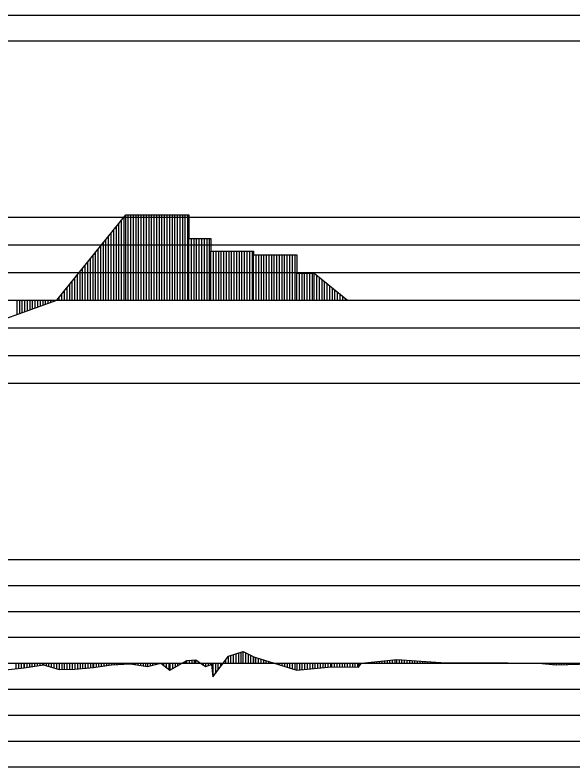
# Model space of a CAD drawing. Extents: x 2 to 10148, y 0 to 380.
# Drawn here: x 8556.4 to 8610.3, y 232 to 304.5 of the extents above; entities that cross this region are included whole.
import ezdxf

# ---------------------------------------------------------------- set-up
doc = ezdxf.new("R2010")
doc.units = 0
for name, color, linetype in [('POSUN_CARA', 7, 'Continuous'), ('POSUN_RASTR', 7, 'Continuous'), ('ZRYCHL_CARA', 7, 'Continuous'), ('ZRYCHL_RASTR', 7, 'Continuous')]:
    doc.layers.add(name, color=color, linetype=linetype)

msp = doc.modelspace()

# ---------------------------------------------------------------- linework, layer by layer
at = {"layer": 'POSUN_CARA'}
for p, q in [((8577.019, 242.669), (8578.452, 243.133)), ((8577.769, 242), (8577.769, 242.912)), ((8578.019, 242), (8578.019, 242.993)), ((8578.269, 242), (8578.269, 243.074)), ((8578.452, 243.133), (8579.464, 242.626)), ((8578.452, 242), (8578.452, 243.133)), ((8578.702, 242), (8578.702, 243.008)), ((8578.952, 242), (8578.952, 242.883)), ((8571.379, 241.331), (8573.018, 242.256)), ((8572.879, 242), (8572.879, 242.178)), ((8573.018, 242.256), (8573.885, 242.32)), ((8573.018, 242), (8573.018, 242.256)), ((8573.268, 242), (8573.268, 242.274)), ((8573.518, 242), (8573.518, 242.293)), ((8573.768, 242), (8573.768, 242.311)), ((8573.885, 242.32), (8574.333, 241.999)), ((8573.885, 242), (8573.885, 242.32)), ((8575.519, 240.695), (8577.019, 242.669)), ((8576.769, 242), (8576.769, 242.339)), ((8577.019, 242), (8577.019, 242.669)), ((8577.019, 242), (8577.019, 242.668)), ((8577.269, 242), (8577.269, 242.75)), ((8577.519, 242), (8577.519, 242.831)), ((8579.202, 242), (8579.202, 242.758)), ((8579.452, 242), (8579.452, 242.633)), ((8579.464, 242.626), (8579.677, 242.569)), ((8579.464, 242), (8579.464, 242.626)), ((8579.677, 242.569), (8583.622, 241.345)), ((8579.677, 242), (8579.677, 242.569)), ((8579.927, 242), (8579.927, 242.491)), ((8580.177, 242), (8580.177, 242.414)), ((8580.427, 242), (8580.427, 242.336)), ((8580.677, 242), (8580.677, 242.258)), ((8580.927, 242), (8580.927, 242.181)), ((8589.855, 241.999), (8593.268, 242.346)), ((8591.355, 242), (8591.355, 242.151)), ((8591.605, 242), (8591.605, 242.177)), ((8591.855, 242), (8591.855, 242.202)), ((8592.105, 242), (8592.105, 242.228)), ((8592.355, 242), (8592.355, 242.253)), ((8592.605, 242), (8592.605, 242.279)), ((8592.855, 242), (8592.855, 242.304)), ((8593.105, 242), (8593.105, 242.33)), ((8593.268, 242.346), (8597.51, 242.083)), ((8593.268, 242), (8593.268, 242.346)), ((8593.518, 242), (8593.518, 242.331)), ((8593.768, 242), (8593.768, 242.315)), ((8594.018, 242), (8594.018, 242.3)), ((8594.268, 242), (8594.268, 242.284)), ((8594.518, 242), (8594.518, 242.269)), ((8594.768, 242), (8594.768, 242.253)), ((8595.018, 242), (8595.018, 242.238)), ((8595.268, 242), (8595.268, 242.222)), ((8595.518, 242), (8595.518, 242.207)), ((8595.768, 242), (8595.768, 242.191)), ((8596.018, 242), (8596.018, 242.176)), ((8596.268, 242), (8596.268, 242.16)), ((8555.527, 241.375), (8557.326, 241.544)), ((8556.527, 242), (8556.527, 241.469)), ((8556.777, 242), (8556.777, 241.493)), ((8557.027, 242), (8557.027, 241.516)), ((8557.277, 242), (8557.277, 241.539)), ((8557.326, 242), (8557.326, 241.544)), ((8557.326, 241.544), (8559.186, 241.849)), ((8557.576, 242), (8557.576, 241.585)), ((8557.826, 242), (8557.826, 241.626)), ((8558.076, 242), (8558.076, 241.667)), ((8558.326, 242), (8558.326, 241.708)), ((8558.576, 242), (8558.576, 241.749)), ((8558.826, 242), (8558.826, 241.79)), ((8559.076, 242), (8559.076, 241.831)), ((8559.186, 242), (8559.186, 241.849)), ((8559.186, 241.849), (8560.696, 241.395)), ((8559.436, 242), (8559.436, 241.774)), ((8559.686, 242), (8559.686, 241.699)), ((8559.936, 242), (8559.936, 241.624)), ((8560.186, 242), (8560.186, 241.549)), ((8560.436, 242), (8560.436, 241.474)), ((8560.686, 242), (8560.686, 241.398)), ((8560.696, 242), (8560.696, 241.395)), ((8560.946, 242), (8560.946, 241.399)), ((8561.196, 242), (8561.196, 241.402)), ((8561.446, 242), (8561.446, 241.405)), ((8561.696, 242), (8561.696, 241.408)), ((8561.946, 242), (8561.946, 241.412)), ((8562.196, 242), (8562.196, 241.415)), ((8562.209, 242), (8562.209, 241.415)), ((8562.209, 241.415), (8564.004, 241.603)), ((8562.459, 242), (8562.459, 241.441)), ((8562.709, 242), (8562.709, 241.467)), ((8562.959, 242), (8562.959, 241.494)), ((8563.209, 242), (8563.209, 241.52)), ((8563.459, 242), (8563.459, 241.546)), ((8563.709, 242), (8563.709, 241.572)), ((8563.959, 242), (8563.959, 241.598)), ((8564.004, 242), (8564.004, 241.603)), ((8564.004, 241.603), (8565.745, 241.845)), ((8564.254, 242), (8564.254, 241.638)), ((8564.504, 242), (8564.504, 241.672)), ((8564.754, 242), (8564.754, 241.707)), ((8565.004, 242), (8565.004, 241.742)), ((8565.254, 242), (8565.254, 241.777)), ((8565.504, 242), (8565.504, 241.811)), ((8565.745, 242), (8565.745, 241.845)), ((8565.745, 241.845), (8567.542, 241.955)), ((8565.995, 242), (8565.995, 241.86)), ((8566.245, 242), (8566.245, 241.876)), ((8566.495, 242), (8566.495, 241.891)), ((8566.745, 242), (8566.745, 241.906)), ((8566.995, 242), (8566.995, 241.922)), ((8567.245, 242), (8567.245, 241.937)), ((8567.495, 242), (8567.495, 241.952)), ((8567.542, 242), (8567.542, 241.955)), ((8567.542, 241.955), (8569.214, 241.672)), ((8567.792, 242), (8567.792, 241.913)), ((8568.042, 242), (8568.042, 241.87)), ((8568.292, 242), (8568.292, 241.828)), ((8568.542, 242), (8568.542, 241.786)), ((8568.792, 242), (8568.792, 241.743)), ((8569.042, 242), (8569.042, 241.701)), ((8569.214, 242), (8569.214, 241.672)), ((8569.214, 241.672), (8570.515, 241.999)), ((8569.464, 242), (8569.464, 241.735)), ((8569.714, 242), (8569.714, 241.798)), ((8569.964, 242), (8569.964, 241.861)), ((8570.214, 242), (8570.214, 241.923)), ((8570.464, 242), (8570.464, 241.986)), ((8570.515, 242), (8570.515, 241.999)), ((8570.515, 241.999), (8571.379, 241.331)), ((8570.765, 242), (8570.765, 241.806)), ((8571.015, 242), (8571.015, 241.613)), ((8571.265, 242), (8571.265, 241.419)), ((8571.379, 242), (8571.379, 241.331)), ((8571.629, 242), (8571.629, 241.472)), ((8571.879, 242), (8571.879, 241.613)), ((8572.129, 242), (8572.129, 241.754)), ((8572.379, 242), (8572.379, 241.895)), ((8572.629, 242), (8572.629, 242.037)), ((8574.135, 242), (8574.135, 242.141)), ((8574.333, 242), (8574.333, 241.999)), ((8574.333, 241.999), (8574.811, 241.698)), ((8574.583, 242), (8574.583, 241.842)), ((8574.811, 242), (8574.811, 241.698)), ((8574.811, 241.698), (8575.406, 241.872)), ((8575.061, 242), (8575.061, 241.771)), ((8575.311, 242), (8575.311, 241.844)), ((8575.406, 242), (8575.406, 241.872)), ((8575.406, 241.872), (8575.519, 240.695)), ((8575.519, 242), (8575.519, 240.695)), ((8575.769, 242), (8575.769, 241.023)), ((8576.019, 242), (8576.019, 241.352)), ((8576.269, 242), (8576.269, 241.681)), ((8576.519, 242), (8576.519, 242.01)), ((8581.177, 242), (8581.177, 242.103)), ((8581.427, 242), (8581.427, 242.026)), ((8581.677, 242), (8581.677, 241.948)), ((8581.927, 242), (8581.927, 241.871)), ((8582.177, 242), (8582.177, 241.793)), ((8582.427, 242), (8582.427, 241.715)), ((8582.677, 242), (8582.677, 241.638)), ((8582.927, 242), (8582.927, 241.56)), ((8583.177, 242), (8583.177, 241.483)), ((8583.427, 242), (8583.427, 241.405)), ((8583.622, 242), (8583.622, 241.345)), ((8583.622, 241.345), (8586.982, 241.64)), ((8583.872, 242), (8583.872, 241.367)), ((8584.122, 242), (8584.122, 241.388)), ((8584.372, 242), (8584.372, 241.41)), ((8584.622, 242), (8584.622, 241.432)), ((8584.872, 242), (8584.872, 241.454)), ((8585.122, 242), (8585.122, 241.476)), ((8585.372, 242), (8585.372, 241.498)), ((8585.622, 242), (8585.622, 241.52)), ((8585.872, 242), (8585.872, 241.542)), ((8586.122, 242), (8586.122, 241.564)), ((8586.372, 242), (8586.372, 241.586)), ((8586.622, 242), (8586.622, 241.608)), ((8586.872, 242), (8586.872, 241.63)), ((8586.982, 242), (8586.982, 241.64)), ((8586.982, 241.64), (8589.589, 241.638)), ((8587.232, 242), (8587.232, 241.639)), ((8587.482, 242), (8587.482, 241.639)), ((8587.732, 242), (8587.732, 241.639)), ((8587.982, 242), (8587.982, 241.639)), ((8588.232, 242), (8588.232, 241.639)), ((8588.482, 242), (8588.482, 241.639)), ((8588.732, 242), (8588.732, 241.638)), ((8588.982, 242), (8588.982, 241.638)), ((8589.232, 242), (8589.232, 241.638)), ((8589.482, 242), (8589.482, 241.638)), ((8589.589, 242), (8589.589, 241.638)), ((8589.589, 241.638), (8589.855, 241.999)), ((8589.839, 242), (8589.839, 241.977)), ((8589.855, 242), (8589.855, 241.999)), ((8590.105, 242), (8590.105, 242.024)), ((8590.355, 242), (8590.355, 242.05)), ((8590.605, 242), (8590.605, 242.075)), ((8590.855, 242), (8590.855, 242.101)), ((8591.105, 242), (8591.105, 242.126)), ((8596.518, 242), (8596.518, 242.145)), ((8596.768, 242), (8596.768, 242.129)), ((8597.018, 242), (8597.018, 242.114)), ((8597.268, 242), (8597.268, 242.098)), ((8597.51, 242.083), (8604.001, 242.052)), ((8597.51, 242), (8597.51, 242.083)), ((8597.76, 242), (8597.76, 242.082)), ((8598.01, 242), (8598.01, 242.081)), ((8598.26, 242), (8598.26, 242.079)), ((8598.51, 242), (8598.51, 242.078)), ((8598.76, 242), (8598.76, 242.077)), ((8599.01, 242), (8599.01, 242.076)), ((8599.26, 242), (8599.26, 242.075)), ((8599.51, 242), (8599.51, 242.073)), ((8599.76, 242), (8599.76, 242.072)), ((8600.01, 242), (8600.01, 242.071)), ((8600.26, 242), (8600.26, 242.07)), ((8600.51, 242), (8600.51, 242.069)), ((8600.76, 242), (8600.76, 242.068)), ((8601.01, 242), (8601.01, 242.066)), ((8601.26, 242), (8601.26, 242.065)), ((8601.51, 242), (8601.51, 242.064)), ((8601.76, 242), (8601.76, 242.063)), ((8602.01, 242), (8602.01, 242.062)), ((8602.26, 242), (8602.26, 242.06)), ((8602.51, 242), (8602.51, 242.059)), ((8602.76, 242), (8602.76, 242.058)), ((8603.01, 242), (8603.01, 242.057)), ((8603.26, 242), (8603.26, 242.056)), ((8603.51, 242), (8603.51, 242.054)), ((8603.76, 242), (8603.76, 242.053)), ((8604.001, 242.052), (8606.927, 242.001)), ((8604.001, 242), (8604.001, 242.052)), ((8604.251, 242), (8604.251, 242.048)), ((8604.501, 242), (8604.501, 242.043)), ((8604.751, 242), (8604.751, 242.039)), ((8605.001, 242), (8605.001, 242.035)), ((8605.251, 242), (8605.251, 242.03)), ((8605.501, 242), (8605.501, 242.026)), ((8605.751, 242), (8605.751, 242.022)), ((8606.001, 242), (8606.001, 242.017)), ((8606.251, 242), (8606.251, 242.013)), ((8606.501, 242), (8606.501, 242.009)), ((8606.751, 242), (8606.751, 242.004)), ((8606.927, 242.001), (8608.636, 241.861)), ((8606.927, 242), (8606.927, 242.001)), ((8607.177, 242), (8607.177, 241.981)), ((8607.427, 242), (8607.427, 241.96)), ((8607.677, 242), (8607.677, 241.939)), ((8607.927, 242), (8607.927, 241.919)), ((8608.177, 242), (8608.177, 241.898)), ((8608.427, 242), (8608.427, 241.878)), ((8608.636, 242), (8608.636, 241.861)), ((8608.636, 241.861), (8613.138, 241.988)), ((8608.886, 242), (8608.886, 241.868)), ((8609.136, 242), (8609.136, 241.875)), ((8609.386, 242), (8609.386, 241.882)), ((8609.636, 242), (8609.636, 241.889)), ((8609.886, 242), (8609.886, 241.896)), ((8610.136, 242), (8610.136, 241.903)), ((8560.696, 241.395), (8562.209, 241.415))]:
    msp.add_line(p, q, dxfattribs=at)
at = {"layer": 'POSUN_RASTR'}
for p, q in [((8512, 252), (8708, 252)), ((8512, 249.5), (8708, 249.5)), ((8512, 247), (8708, 247)), ((8512, 244.5), (8708, 244.5)), ((8072.18, 242), (9138.147, 242)), ((8512, 239.5), (8708, 239.5)), ((8512, 237), (8708, 237)), ((8512, 234.5), (8708, 234.5)), ((8512, 232), (8708, 232))]:
    msp.add_line(p, q, dxfattribs=at)
at = {"layer": 'ZRYCHL_CARA'}
for p, q in [((8560.465, 277), (8567.116, 285.224)), ((8566.965, 277), (8566.965, 285.037)), ((8567.116, 277), (8567.116, 285.224)), ((8567.116, 285.224), (8573.211, 285.224)), ((8567.366, 277), (8567.366, 285.224)), ((8567.616, 277), (8567.616, 285.224)), ((8567.866, 277), (8567.866, 285.224)), ((8568.116, 277), (8568.116, 285.224)), ((8568.366, 277), (8568.366, 285.224)), ((8568.616, 277), (8568.616, 285.224)), ((8568.866, 277), (8568.866, 285.224)), ((8569.116, 277), (8569.116, 285.224)), ((8569.366, 277), (8569.366, 285.224)), ((8569.616, 277), (8569.616, 285.224)), ((8569.866, 277), (8569.866, 285.224)), ((8570.116, 277), (8570.116, 285.224)), ((8570.366, 277), (8570.366, 285.224)), ((8570.616, 277), (8570.616, 285.224)), ((8570.866, 277), (8570.866, 285.224)), ((8571.116, 277), (8571.116, 285.224)), ((8571.366, 277), (8571.366, 285.224)), ((8571.616, 277), (8571.616, 285.224)), ((8571.866, 277), (8571.866, 285.224)), ((8572.116, 277), (8572.116, 285.224)), ((8572.366, 277), (8572.366, 285.224)), ((8572.616, 277), (8572.616, 285.224)), ((8572.866, 277), (8572.866, 285.224)), ((8573.116, 277), (8573.116, 285.224)), ((8573.211, 285.224), (8573.211, 282.969)), ((8566.465, 277), (8566.465, 284.419)), ((8566.715, 277), (8566.715, 284.728)), ((8565.715, 277), (8565.715, 283.491)), ((8565.965, 277), (8565.965, 283.801)), ((8566.215, 277), (8566.215, 284.11)), ((8565.215, 277), (8565.215, 282.873)), ((8565.465, 277), (8565.465, 283.182)), ((8573.211, 277), (8573.211, 282.969)), ((8573.211, 282.969), (8575.335, 282.969)), ((8573.461, 277), (8573.461, 282.969)), ((8573.711, 277), (8573.711, 282.969)), ((8573.961, 277), (8573.961, 282.969)), ((8574.211, 277), (8574.211, 282.969)), ((8574.461, 277), (8574.461, 282.969)), ((8574.711, 277), (8574.711, 282.969)), ((8574.961, 277), (8574.961, 282.969)), ((8575.211, 277), (8575.211, 282.969)), ((8575.335, 282.969), (8575.335, 281.741)), ((8564.715, 277), (8564.715, 282.255)), ((8564.965, 277), (8564.965, 282.564)), ((8563.965, 277), (8563.965, 281.328)), ((8564.215, 277), (8564.215, 281.637)), ((8564.465, 277), (8564.465, 281.946)), ((8575.335, 277), (8575.335, 281.741)), ((8575.335, 281.741), (8579.451, 281.741)), ((8575.585, 277), (8575.585, 281.741)), ((8575.835, 277), (8575.835, 281.741)), ((8576.085, 277), (8576.085, 281.741)), ((8576.335, 277), (8576.335, 281.741)), ((8576.585, 277), (8576.585, 281.741)), ((8576.835, 277), (8576.835, 281.741)), ((8577.085, 277), (8577.085, 281.741)), ((8577.335, 277), (8577.335, 281.741)), ((8577.585, 277), (8577.585, 281.741)), ((8577.835, 277), (8577.835, 281.741)), ((8578.085, 277), (8578.085, 281.741)), ((8578.335, 277), (8578.335, 281.741)), ((8578.585, 277), (8578.585, 281.741)), ((8578.835, 277), (8578.835, 281.741)), ((8579.085, 277), (8579.085, 281.741)), ((8579.335, 277), (8579.335, 281.741)), ((8579.451, 281.741), (8579.451, 281.387)), ((8579.451, 277), (8579.451, 281.387)), ((8579.451, 281.387), (8583.63, 281.387)), ((8579.701, 277), (8579.701, 281.387)), ((8579.951, 277), (8579.951, 281.387)), ((8580.201, 277), (8580.201, 281.387)), ((8580.451, 277), (8580.451, 281.387)), ((8580.701, 277), (8580.701, 281.387)), ((8580.951, 277), (8580.951, 281.387)), ((8581.201, 277), (8581.201, 281.387)), ((8581.451, 277), (8581.451, 281.387)), ((8581.701, 277), (8581.701, 281.387)), ((8581.951, 277), (8581.951, 281.387)), ((8582.201, 277), (8582.201, 281.387)), ((8582.451, 277), (8582.451, 281.387)), ((8582.701, 277), (8582.701, 281.387)), ((8582.951, 277), (8582.951, 281.387)), ((8583.201, 277), (8583.201, 281.387)), ((8583.451, 277), (8583.451, 281.387)), ((8583.63, 281.387), (8583.63, 279.601)), ((8563.465, 277), (8563.465, 280.709)), ((8563.715, 277), (8563.715, 281.019)), ((8562.965, 277), (8562.965, 280.091)), ((8563.215, 277), (8563.215, 280.4)), ((8562.215, 277), (8562.215, 279.164)), ((8562.465, 277), (8562.465, 279.473)), ((8562.715, 277), (8562.715, 279.782)), ((8583.63, 277), (8583.63, 279.601)), ((8583.63, 279.601), (8585.304, 279.601)), ((8583.88, 277), (8583.88, 279.601)), ((8584.13, 277), (8584.13, 279.601)), ((8584.38, 277), (8584.38, 279.601)), ((8584.63, 277), (8584.63, 279.601)), ((8584.88, 277), (8584.88, 279.601)), ((8585.13, 277), (8585.13, 279.601)), ((8585.304, 277), (8585.304, 279.601)), ((8585.304, 279.601), (8588.504, 277)), ((8585.554, 277), (8585.554, 279.398)), ((8585.804, 277), (8585.804, 279.195)), ((8561.715, 277), (8561.715, 278.546)), ((8561.965, 277), (8561.965, 278.855)), ((8586.054, 277), (8586.054, 278.992)), ((8586.304, 277), (8586.304, 278.788)), ((8586.554, 277), (8586.554, 278.585)), ((8561.215, 277), (8561.215, 277.927)), ((8561.465, 277), (8561.465, 278.236)), ((8586.804, 277), (8586.804, 278.382)), ((8587.054, 277), (8587.054, 278.179)), ((8587.304, 277), (8587.304, 277.976)), ((8587.554, 277), (8587.554, 277.772)), ((8072.18, 277), (9138.147, 277)), ((8551.358, 273.741), (8560.465, 277)), ((8556.608, 277), (8556.608, 275.62)), ((8556.858, 277), (8556.858, 275.709)), ((8557.108, 277), (8557.108, 275.799)), ((8557.358, 277), (8557.358, 275.888)), ((8557.608, 277), (8557.608, 275.977)), ((8557.858, 277), (8557.858, 276.067)), ((8558.108, 277), (8558.108, 276.156)), ((8558.358, 277), (8558.358, 276.246)), ((8558.608, 277), (8558.608, 276.335)), ((8558.858, 277), (8558.858, 276.425)), ((8559.108, 277), (8559.108, 276.514)), ((8559.358, 277), (8559.358, 276.604)), ((8559.608, 277), (8559.608, 276.693)), ((8559.858, 277), (8559.858, 276.783)), ((8560.108, 277), (8560.108, 276.872)), ((8560.358, 277), (8560.358, 276.962)), ((8560.715, 277), (8560.715, 277.309)), ((8560.965, 277), (8560.965, 277.618)), ((8587.804, 277), (8587.804, 277.569)), ((8588.054, 277), (8588.054, 277.366)), ((8588.304, 277), (8588.304, 277.163))]:
    msp.add_line(p, q, dxfattribs=at)
at = {"layer": 'ZRYCHL_RASTR'}
for p, q in [((8512, 304.5), (8708, 304.5)), ((8512, 302), (8708, 302)), ((8512, 285), (8722.943, 285)), ((8512, 282.333), (8723.074, 282.333)), ((8512, 279.667), (8723.022, 279.667)), ((8512, 274.333), (8708, 274.333)), ((8512, 271.667), (8708, 271.667)), ((8512, 269), (8708, 269))]:
    msp.add_line(p, q, dxfattribs=at)

doc.saveas('drawing.dxf')
